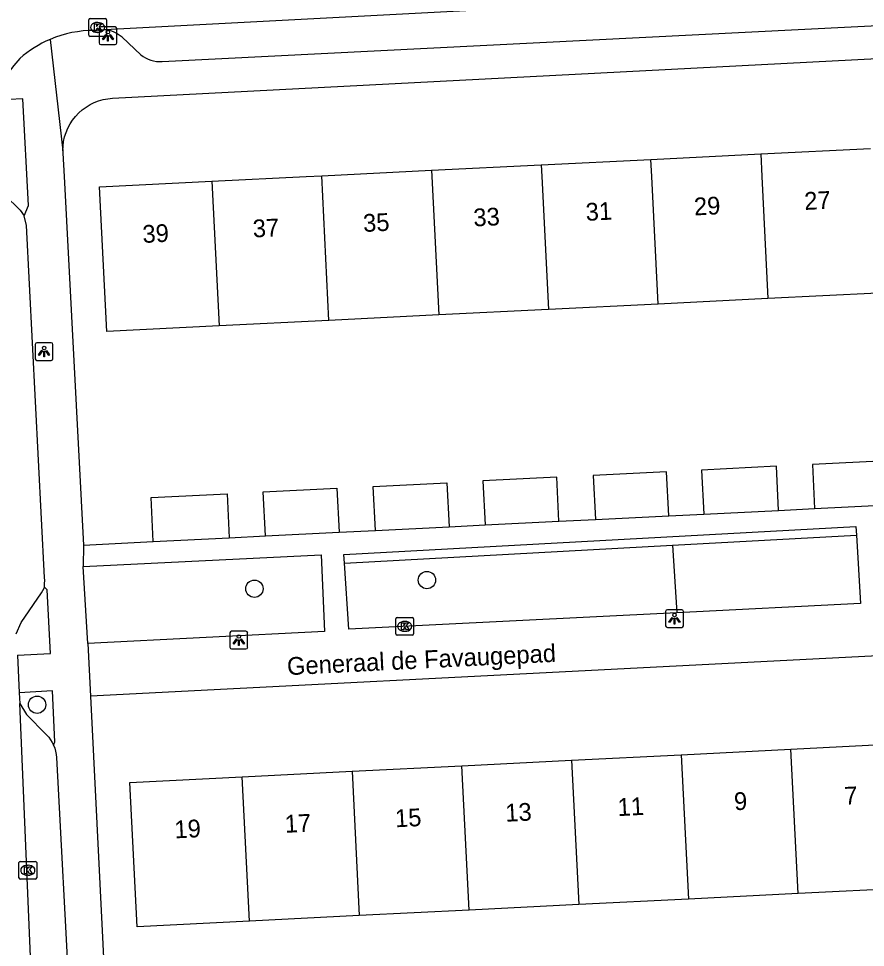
# Model space of a CAD drawing. Extents: x 161084 to 161928, y 385355 to 386522.
# Drawn here: x 161331.4 to 161379.1, y 385956.6 to 386008.9 of the extents above; entities that cross this region are included whole.
import ezdxf

# ---------------------------------------------------------------- set-up
doc = ezdxf.new("R2010")
doc.units = 0
for name, color, linetype in [('IMGEO_Boom', 7, 'Continuous'), ('IMGEO_Groenvoorziening', 7, 'Continuous'), ('IMGEO_Haag', 7, 'Continuous'), ('IMGEO_Kolk', 7, 'Continuous'), ('IMGEO_Lichtpunt', 7, 'Continuous'), ('IMGEO_Openbare_ruimte_label', 7, 'Continuous'), ('IMGEO_Pand', 7, 'Continuous'), ('IMGEO_Pand_nummerreeks', 7, 'Continuous'), ('IMGEO_Parkeervlak_open', 7, 'Continuous'), ('IMGEO_Rijbaan_lokaal_open', 7, 'Continuous'), ('IMGEO_Voetpad_open', 7, 'Continuous')]:
    doc.layers.add(name, color=color, linetype=linetype)

msp = doc.modelspace()

# ---------------------------------------------------------------- linework, layer by layer
at = {"layer": 'IMGEO_Boom'}
for centre in [(161354.435, 385977.266), (161344.722, 385976.777), (161332.478, 385970.242)]:
    msp.add_circle(centre, 0.489, dxfattribs=at)
at = {"layer": 'IMGEO_Groenvoorziening'}
msp.add_lwpolyline([(161368.266, 385979.225), (161368.515, 385975.425)], dxfattribs=at)
at = {"layer": 'IMGEO_Haag'}
for points in [[(161368.266, 385979.225), (161378.63, 385979.792)], [(161349.793, 385978.213), (161368.266, 385979.225)]]:
    msp.add_lwpolyline(points, dxfattribs=at)
at = {"layer": 'IMGEO_Kolk'}
for p, q in [((161335.383, 386007.976), (161335.383, 386008.828)), ((161335.458, 386008.902), (161336.31, 386008.902)), ((161335.871, 386008.682), (161335.896, 386008.682)), ((161336.384, 386008.828), (161336.384, 386007.976)), ((161336.31, 386007.902), (161335.458, 386007.902)), ((161335.894, 386008.122), (161335.869, 386008.122)), ((161352.685, 385974.231), (161352.685, 385975.083)), ((161352.76, 385975.157), (161353.612, 385975.157)), ((161353.173, 385974.937), (161353.198, 385974.937)), ((161353.686, 385975.083), (161353.686, 385974.231)), ((161353.196, 385974.377), (161353.171, 385974.377)), ((161353.612, 385974.157), (161352.76, 385974.157)), ((161331.455, 385960.491), (161331.455, 385961.343)), ((161331.53, 385961.417), (161332.382, 385961.417)), ((161332.456, 385961.343), (161332.456, 385960.491)), ((161331.943, 385961.197), (161331.968, 385961.197)), ((161332.382, 385960.417), (161331.53, 385960.417)), ((161331.966, 385960.637), (161331.941, 385960.637))]:
    msp.add_line(p, q, dxfattribs=at)
for points in [[(161335.383, 386007.976), (161335.383, 386008.828)], [(161335.458, 386008.902), (161336.31, 386008.902)], [(161335.704, 386008.602), (161335.827, 386008.602), (161335.827, 386008.451), (161335.957, 386008.602), (161336.121, 386008.602), (161335.975, 386008.451), (161336.128, 386008.202), (161335.976, 386008.202), (161335.891, 386008.366), (161335.827, 386008.299), (161335.827, 386008.202), (161335.704, 386008.202), (161335.704, 386008.602)], [(161336.384, 386008.828), (161336.384, 386007.976)], [(161336.31, 386007.902), (161335.458, 386007.902)], [(161352.685, 385974.231), (161352.685, 385975.083)], [(161352.76, 385975.157), (161353.612, 385975.157)], [(161353.686, 385975.083), (161353.686, 385974.231)], [(161353.006, 385974.857), (161353.129, 385974.857), (161353.129, 385974.706), (161353.259, 385974.857), (161353.423, 385974.857), (161353.277, 385974.706), (161353.43, 385974.457), (161353.278, 385974.457), (161353.193, 385974.621), (161353.129, 385974.554), (161353.129, 385974.457), (161353.006, 385974.457), (161353.006, 385974.857)], [(161353.612, 385974.157), (161352.76, 385974.157)], [(161331.455, 385960.491), (161331.455, 385961.343)], [(161331.53, 385961.417), (161332.382, 385961.417)], [(161332.456, 385961.343), (161332.456, 385960.491)], [(161331.776, 385961.117), (161331.899, 385961.117), (161331.899, 385960.966), (161332.029, 385961.117), (161332.193, 385961.117), (161332.047, 385960.966), (161332.2, 385960.717), (161332.048, 385960.717), (161331.963, 385960.881), (161331.899, 385960.814), (161331.899, 385960.717), (161331.776, 385960.717), (161331.776, 385961.117)], [(161332.382, 385960.417), (161331.53, 385960.417)]]:
    msp.add_lwpolyline(points, dxfattribs=at)
for centre, start, end in [((161335.46, 386008.826), 91.552, 178.448), ((161335.46, 386008.826), 91.552, 178.448), ((161336.308, 386008.826), 1.552, 88.448), ((161336.308, 386008.826), 1.552, 88.448), ((161335.46, 386007.978), 181.552, 268.448), ((161335.46, 386007.978), 181.552, 268.448), ((161336.308, 386007.978), 271.552, 358.448), ((161336.308, 386007.978), 271.552, 358.448), ((161352.762, 385975.081), 91.552, 178.448), ((161352.762, 385975.081), 91.552, 178.448), ((161353.61, 385975.081), 1.552, 88.448), ((161353.61, 385975.081), 1.552, 88.448), ((161352.762, 385974.233), 181.552, 268.448), ((161352.762, 385974.233), 181.552, 268.448), ((161353.61, 385974.233), 271.552, 358.448), ((161353.61, 385974.233), 271.552, 358.448), ((161331.532, 385961.341), 91.552, 178.448), ((161331.532, 385961.341), 91.552, 178.448), ((161332.38, 385961.341), 1.552, 88.448), ((161332.38, 385961.341), 1.552, 88.448), ((161331.532, 385960.493), 181.552, 268.448), ((161331.532, 385960.493), 181.552, 268.448), ((161332.38, 385960.493), 271.552, 358.448), ((161332.38, 385960.493), 271.552, 358.448)]:
    msp.add_arc(centre, 0.0765, start, end, dxfattribs=at)
for centre, major_axis, ratio, start_param, end_param in [((161335.87, 386008.402), (-0.387, 0.002), 0.722429, 4.712389, 7.853982), ((161335.895, 386008.402), (-0.39, 0.002), 0.717154, 1.570796, 4.712389), ((161353.172, 385974.657), (-0.387, 0.002), 0.722429, 4.712389, 7.853982), ((161353.197, 385974.657), (-0.39, 0.002), 0.717154, 1.570796, 4.712389), ((161331.942, 385960.917), (-0.387, 0.002), 0.722429, 4.712389, 7.853982), ((161331.967, 385960.917), (-0.39, 0.002), 0.717154, 1.570796, 4.712389)]:
    msp.add_ellipse(centre, major_axis=major_axis, ratio=ratio, start_param=start_param, end_param=end_param, dxfattribs=at)
at = {"layer": 'IMGEO_Lichtpunt'}
for p, q in [((161336.868, 386008.43), (161336.06, 386008.43)), ((161336.868, 386008.43), (161336.06, 386008.43)), ((161335.966, 386008.335), (161335.966, 386007.528)), ((161335.966, 386008.335), (161335.966, 386007.528)), ((161336.962, 386007.528), (161336.962, 386008.335)), ((161336.962, 386007.528), (161336.962, 386008.335)), ((161336.06, 386007.434), (161336.868, 386007.434)), ((161336.06, 386007.434), (161336.868, 386007.434)), ((161333.276, 385990.641), (161332.468, 385990.641)), ((161333.276, 385990.641), (161332.468, 385990.641)), ((161332.374, 385990.546), (161332.374, 385989.739)), ((161332.374, 385990.546), (161332.374, 385989.739)), ((161333.37, 385989.739), (161333.37, 385990.546)), ((161333.37, 385989.739), (161333.37, 385990.546)), ((161332.468, 385989.645), (161333.276, 385989.645)), ((161332.468, 385989.645), (161333.276, 385989.645)), ((161367.887, 385975.496), (161367.887, 385974.689)), ((161367.887, 385975.496), (161367.887, 385974.689)), ((161368.789, 385975.591), (161367.981, 385975.591)), ((161368.789, 385975.591), (161367.981, 385975.591)), ((161368.883, 385974.689), (161368.883, 385975.496)), ((161368.883, 385974.689), (161368.883, 385975.496)), ((161344.245, 385974.381), (161343.437, 385974.381)), ((161344.245, 385974.381), (161343.437, 385974.381)), ((161367.981, 385974.595), (161368.789, 385974.595)), ((161367.981, 385974.595), (161368.789, 385974.595)), ((161343.343, 385974.286), (161343.343, 385973.479)), ((161343.343, 385974.286), (161343.343, 385973.479)), ((161344.339, 385973.479), (161344.339, 385974.286)), ((161344.339, 385973.479), (161344.339, 385974.286)), ((161343.437, 385973.385), (161344.245, 385973.385)), ((161343.437, 385973.385), (161344.245, 385973.385))]:
    msp.add_line(p, q, dxfattribs=at)
for points in [[(161336.34, 386007.999), (161336.379, 386007.971), (161336.191, 386007.709), (161336.153, 386007.736), (161336.34, 386007.999)], [(161336.442, 386007.951), (161336.489, 386007.951), (161336.489, 386007.629), (161336.442, 386007.629), (161336.442, 386007.951)], [(161336.552, 386007.971), (161336.59, 386007.998), (161336.777, 386007.736), (161336.738, 386007.708), (161336.552, 386007.971)], [(161332.748, 385990.21), (161332.787, 385990.182), (161332.599, 385989.92), (161332.561, 385989.947), (161332.748, 385990.21)], [(161332.85, 385990.162), (161332.897, 385990.162), (161332.897, 385989.84), (161332.85, 385989.84), (161332.85, 385990.162)], [(161332.96, 385990.182), (161332.998, 385990.209), (161333.185, 385989.947), (161333.146, 385989.919), (161332.96, 385990.182)], [(161368.261, 385975.16), (161368.3, 385975.132), (161368.112, 385974.87), (161368.074, 385974.897), (161368.261, 385975.16)], [(161368.363, 385975.112), (161368.41, 385975.112), (161368.41, 385974.79), (161368.363, 385974.79), (161368.363, 385975.112)], [(161368.473, 385975.132), (161368.511, 385975.159), (161368.698, 385974.897), (161368.659, 385974.869), (161368.473, 385975.132)], [(161343.717, 385973.95), (161343.756, 385973.922), (161343.568, 385973.66), (161343.53, 385973.687), (161343.717, 385973.95)], [(161343.819, 385973.902), (161343.866, 385973.902), (161343.866, 385973.58), (161343.819, 385973.58), (161343.819, 385973.902)], [(161343.929, 385973.922), (161343.967, 385973.949), (161344.154, 385973.687), (161344.115, 385973.659), (161343.929, 385973.922)]]:
    msp.add_lwpolyline(points, dxfattribs=at)
for centre in [(161336.465, 386008.133), (161332.873, 385990.344), (161368.386, 385975.294), (161343.842, 385974.084)]:
    msp.add_circle(centre, 0.0994, dxfattribs=at)
for centre, start, end in [((161336.06, 386008.335), 90, 180), ((161336.06, 386008.335), 90, 180), ((161336.868, 386008.335), 0, 90), ((161336.868, 386008.335), 0, 90), ((161336.06, 386007.528), 180, 270), ((161336.06, 386007.528), 180, 270), ((161336.868, 386007.528), 270, 0), ((161336.868, 386007.528), 270, 360), ((161332.468, 385990.546), 90, 180), ((161332.468, 385990.546), 90, 180), ((161333.276, 385990.546), 0, 90), ((161333.276, 385990.546), 0, 90), ((161332.468, 385989.739), 180, 270), ((161332.468, 385989.739), 180, 270), ((161333.276, 385989.739), 270, 0), ((161333.276, 385989.739), 270, 360), ((161367.981, 385975.496), 90, 180), ((161367.981, 385975.496), 90, 180), ((161368.789, 385975.496), 0, 90), ((161368.789, 385975.496), 0, 90), ((161343.437, 385974.286), 90, 180), ((161343.437, 385974.286), 90, 180), ((161344.245, 385974.286), 0, 90), ((161344.245, 385974.286), 0, 90), ((161367.981, 385974.689), 180, 270), ((161367.981, 385974.689), 180, 270), ((161368.789, 385974.689), 270, 0), ((161368.789, 385974.689), 270, 360), ((161343.437, 385973.479), 180, 270), ((161343.437, 385973.479), 180, 270), ((161344.245, 385973.479), 270, 0), ((161344.245, 385973.479), 270, 360)]:
    msp.add_arc(centre, 0.0946, start, end, dxfattribs=at)
at = {"layer": 'IMGEO_Pand'}
for points in [[(161373.242, 386001.278), (161379.424, 386001.587)], [(161367.06, 386000.969), (161373.242, 386001.278)], [(161373.242, 386001.278), (161373.306, 386000), (161373.649, 385993.129)], [(161354.695, 386000.352), (161360.877, 386000.661)], [(161360.877, 386000.661), (161367.06, 386000.969)], [(161360.877, 386000.661), (161360.91, 386000), (161361.284, 385992.512)], [(161367.467, 385992.82), (161367.108, 386000), (161367.06, 386000.969)], [(161342.33, 385999.735), (161347.634, 386000), (161348.513, 386000.044)], [(161348.513, 386000.044), (161354.695, 386000.352)], [(161348.92, 385991.895), (161348.513, 386000.044)], [(161354.695, 386000.352), (161354.713, 386000), (161355.102, 385992.203)], [(161342.737, 385991.586), (161336.399, 385991.27), (161335.992, 385999.419), (161342.33, 385999.735)], [(161342.33, 385999.735), (161342.737, 385991.586)], [(161379.831, 385993.438), (161373.649, 385993.129)], [(161367.467, 385992.82), (161361.284, 385992.512)], [(161373.649, 385993.129), (161367.467, 385992.82)], [(161355.102, 385992.203), (161348.92, 385991.895)], [(161361.284, 385992.512), (161355.102, 385992.203)], [(161348.92, 385991.895), (161342.737, 385991.586)], [(161380.442, 385981.503), (161380.318, 385983.985), (161376.154, 385983.777), (161376.278, 385981.295)], [(161368.063, 385980.885), (161367.94, 385983.367), (161363.803, 385983.161), (161363.927, 385980.679)], [(161374.252, 385981.194), (161374.128, 385983.676), (161369.913, 385983.466), (161370.037, 385980.984)], [(161351.535, 385980.061), (161351.412, 385982.542), (161355.559, 385982.749), (161355.683, 385980.268)], [(161361.873, 385980.576), (161361.749, 385983.058), (161357.596, 385982.851), (161357.72, 385980.369)], [(161345.34, 385979.752), (161345.216, 385982.233), (161349.37, 385982.44), (161349.493, 385979.959)], [(161339.022, 385979.436), (161338.898, 385981.918), (161343.18, 385982.132), (161343.304, 385979.65)], [(161370.037, 385980.984), (161374.252, 385981.194)], [(161376.278, 385981.295), (161380.442, 385981.503)], [(161363.927, 385980.679), (161368.063, 385980.885)], [(161351.535, 385980.061), (161355.683, 385980.268)], [(161357.72, 385980.369), (161361.873, 385980.576)], [(161339.022, 385979.436), (161343.304, 385979.65)], [(161345.34, 385979.752), (161349.493, 385979.959)], [(161368.765, 385967.427), (161374.947, 385967.737)], [(161374.947, 385967.737), (161381.129, 385968.048)], [(161375.356, 385959.598), (161374.947, 385967.737)], [(161356.4, 385966.806), (161362.582, 385967.116)], [(161362.582, 385967.116), (161368.765, 385967.427)], [(161362.582, 385967.116), (161362.991, 385958.977)], [(161368.765, 385967.427), (161369.174, 385959.288)], [(161350.218, 385966.496), (161356.4, 385966.806)], [(161356.809, 385958.667), (161356.4, 385966.806)], [(161344.445, 385958.046), (161338.11, 385957.728), (161337.701, 385965.867), (161344.036, 385966.185)], [(161344.036, 385966.185), (161350.218, 385966.496)], [(161344.445, 385958.046), (161344.036, 385966.185)], [(161350.218, 385966.496), (161350.627, 385958.357)], [(161381.538, 385959.909), (161375.356, 385959.598)], [(161369.174, 385959.288), (161362.991, 385958.977)], [(161375.356, 385959.598), (161369.174, 385959.288)], [(161362.991, 385958.977), (161356.809, 385958.667)], [(161350.627, 385958.357), (161344.445, 385958.046)], [(161356.809, 385958.667), (161350.627, 385958.357)]]:
    msp.add_lwpolyline(points, dxfattribs=at)
at = {"layer": 'IMGEO_Parkeervlak_open'}
for points in [[(161330.648, 385998.964), (161331.528, 385998.103), (161331.743, 385997.79)], [(161331.304, 385974.243), (161331.573, 385974.88), (161332.724, 385976.545), (161332.805, 385976.675), (161332.874, 385976.811), (161332.895, 385976.864)], [(161331.504, 385970.309), (161331.875, 385969.691), (161332.988, 385968.573), (161333.013, 385968.548), (161333.131, 385968.414), (161333.236, 385968.27), (161333.328, 385968.118), (161333.406, 385967.957)]]:
    msp.add_lwpolyline(points, dxfattribs=at)
at = {"layer": 'IMGEO_Rijbaan_lokaal_open'}
for points in [[(161396.852, 386011.279), (161396.576, 386011.465), (161336.291, 386008.264)], [(161336.291, 386008.264), (161335.726, 386008.23)], [(161331.505, 386006.653), (161331.162, 386006.268), (161330.854, 386005.854), (161330.585, 386005.413), (161330.356, 386004.951), (161330.169, 386004.47), (161330.12, 386004.301)], [(161331.366, 385973.031), (161331.473, 385970.92)], [(161331.473, 385970.92), (161331.504, 385970.309)], [(161333.016, 385934.637), (161331.504, 385970.309)]]:
    msp.add_lwpolyline(points, dxfattribs=at)
for centre, radius, start, end in [((161335.667, 386001.961), 6.27, 89.4627, 113.1135), ((161335.68, 386001.925), 6.307, 113.0914, 131.4447)]:
    msp.add_arc(centre, radius, start, end, dxfattribs=at)
at = {"layer": 'IMGEO_Voetpad_open'}
for points in [[(161339.524, 386006.477), (161393.649, 386009.211)], [(161333.206, 386007.727), (161333.926, 386001.453)], [(161333.926, 386001.453), (161333.937, 386001.717), (161333.971, 386001.979), (161334.029, 386002.237), (161334.109, 386002.488), (161334.212, 386002.731), (161334.336, 386002.964), (161334.48, 386003.186), (161334.644, 386003.393), (161334.825, 386003.585), (161335.022, 386003.76), (161335.235, 386003.916), (161335.461, 386004.053), (161335.698, 386004.17), (161335.944, 386004.264), (161336.198, 386004.337), (161336.457, 386004.386), (161336.72, 386004.412), (161396.816, 386007.539)], [(161337.268, 386007.852), (161338.313, 386006.862)], [(161331.743, 385997.79), (161331.999, 385998.373), (161331.672, 386004.382), (161330.12, 386004.301)], [(161333.926, 386001.453), (161333.93, 386001.314), (161333.999, 386000), (161335.093, 385979.224)], [(161332.895, 385976.864), (161332.899, 385977.064), (161332.906, 385977.235), (161332.903, 385977.405), (161331.875, 385997.244), (161331.743, 385997.79)], [(161374.252, 385981.194), (161376.278, 385981.295)], [(161361.873, 385980.576), (161363.927, 385980.679)], [(161368.063, 385980.885), (161370.037, 385980.984)], [(161349.793, 385978.213), (161349.76, 385978.712), (161378.601, 385980.291), (161378.63, 385979.792)], [(161355.683, 385980.268), (161357.72, 385980.369)], [(161343.304, 385979.65), (161345.34, 385979.752)], [(161349.493, 385979.959), (161351.535, 385980.061)], [(161378.63, 385979.792), (161378.856, 385975.941), (161368.515, 385975.425)], [(161335.093, 385979.224), (161335.081, 385978.035)], [(161335.093, 385979.224), (161339.022, 385979.436)], [(161335.081, 385978.035), (161348.471, 385978.695), (161348.675, 385974.377), (161335.335, 385973.695)], [(161335.335, 385973.695), (161335.081, 385978.035)], [(161368.515, 385975.425), (161350.036, 385974.502), (161349.793, 385978.213)], [(161331.366, 385973.031), (161333.239, 385973.13), (161333.048, 385976.716), (161332.895, 385976.864)], [(161401.475, 385974.097), (161335.484, 385970.716)], [(161335.335, 385973.695), (161335.484, 385970.716)], [(161333.406, 385967.957), (161333.477, 385968.154), (161333.342, 385971.017), (161331.473, 385970.92)], [(161335.484, 385970.716), (161336.531, 385949.582)], [(161333.406, 385967.957), (161333.47, 385967.791), (161333.518, 385967.619), (161333.551, 385967.444), (161333.568, 385967.267), (161334.294, 385953.481), (161334.331, 385952.782), (161334.471, 385949.961), (161334.496, 385949.462)]]:
    msp.add_lwpolyline(points, dxfattribs=at)
for centre, radius, start, end in [((161336.181, 386006.639), 1.628, 48.1343, 86.1355), ((161339.434, 386008.29), 1.816, 231.8786, 272.8485)]:
    msp.add_arc(centre, radius, start, end, dxfattribs=at)

# ---------------------------------------------------------------- texts
at = {"layer": 'IMGEO_Openbare_ruimte_label'}
msp.add_text('Generaal de Favaugepad', height=1, rotation=2.8653, dxfattribs=at).set_placement((161346.58, 385971.906))
at = {"layer": 'IMGEO_Pand_nummerreeks'}
for s, rotation, p in [('27', 2.857, (161375.72, 385998.117)), ('31', 2.857, (161363.404, 385997.503)), ('29', 2.857, (161369.506, 385997.807)), ('35', 2.857, (161350.865, 385996.877)), ('33', 2.857, (161357.078, 385997.187)), ('37', 2.857, (161344.651, 385996.567)), ('39', 2.857, (161338.437, 385996.257)), ('7', 2.8748, (161377.976, 385964.605)), ('11', 2.8748, (161365.203, 385963.964)), ('9', 2.8748, (161371.762, 385964.293)), ('13', 2.8748, (161358.877, 385963.646)), ('17', 2.8748, (161346.451, 385963.022)), ('15', 2.8748, (161352.664, 385963.334)), ('19', 2.8748, (161340.238, 385962.71))]:
    msp.add_text(s, height=1, rotation=rotation, dxfattribs=at).set_placement(p)

doc.saveas('drawing.dxf')
